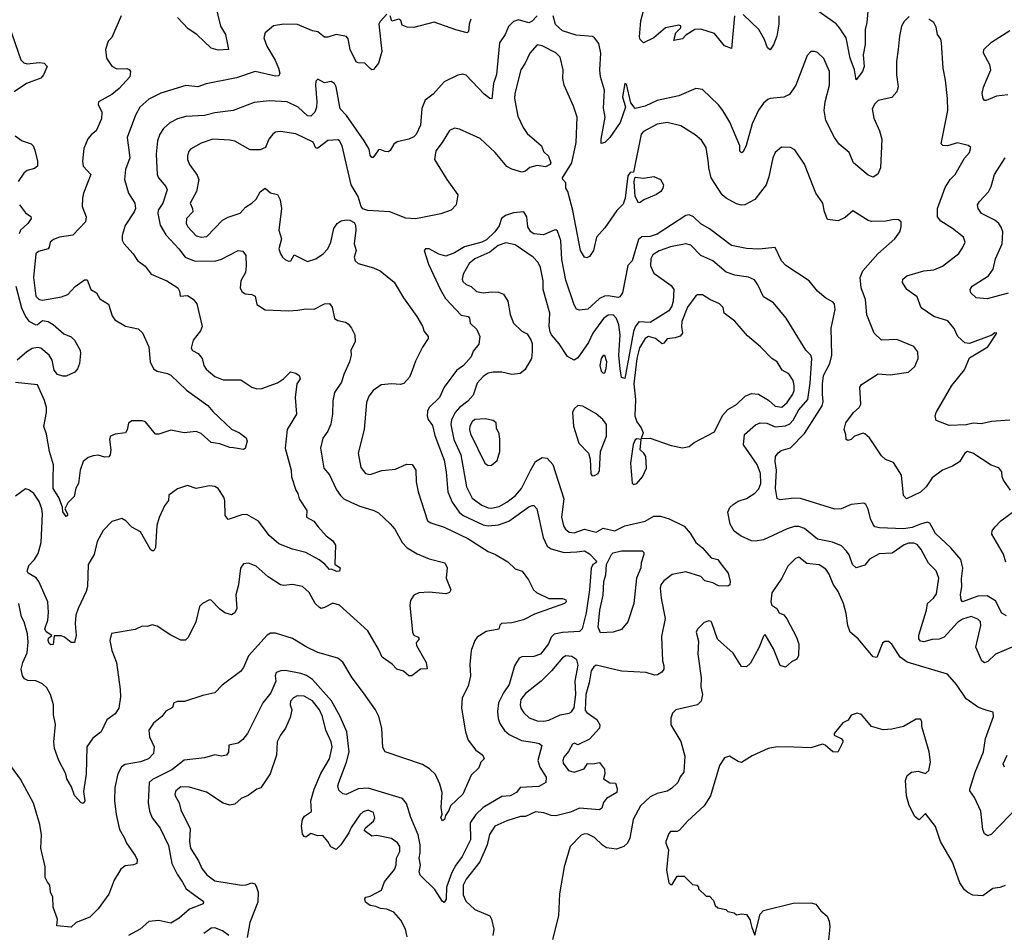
# Model space of a CAD drawing. Extents: x 1771496 to 1971148, y 471553 to 643630.
# Tile 426 of 656: x 1877710 to 1883542, y 580657 to 586062. Entities that reach past the tile are written whole.
import ezdxf

# ---------------------------------------------------------------- set-up
doc = ezdxf.new("R2010")
doc.units = 0

msp = doc.modelspace()

# ---------------------------------------------------------------- linework, layer by layer
at = {"layer": '0CON10XD'}
for points in [[(1878867.5, 586155), (1878900, 586025), (1878928.6, 585975), (1878947.5, 585885), (1878885, 585881.9), (1878843.3, 585893.3), (1878760, 585975), (1878707.6, 586007.6), (1878644.7, 586074.7)], [(1882737.5, 586155), (1882727.5, 586045), (1882717.7, 586005), (1882717.7, 585915), (1882706.2, 585855), (1882711.8, 585785), (1882702.7, 585755), (1882665, 585706.7), (1882655.3, 585765.3), (1882629.4, 585835), (1882605.3, 585955), (1882566.4, 586015), (1882545, 586037.3), (1882425, 586122.7)], [(1879885, 586095.7), (1879845, 586051.2), (1879837.5, 586035), (1879855.5, 585875), (1879836, 585804), (1879805, 585767.5), (1879795, 585765.8), (1879785, 585772.5), (1879755, 585804.4), (1879715, 585807.1), (1879703.6, 585813.6), (1879667.5, 585885), (1879655, 585950), (1879645, 585962.5), (1879585, 585973.8), (1879535, 585958.8), (1879515, 585958.8), (1879475, 585991.2), (1879445, 585996.2), (1879355, 586034.3), (1879275, 586035.6), (1879213.4, 586026.6), (1879164.2, 585985), (1879156.9, 585955), (1879174.6, 585905), (1879223, 585823), (1879243.8, 585775), (1879251.1, 585745), (1879245, 585730), (1879225, 585728.5), (1879105, 585756.5), (1878995, 585717.9), (1878815, 585683.3), (1878765, 585665.5), (1878695, 585672.5), (1878547.1, 585627.1), (1878475, 585592.2), (1878422.2, 585545), (1878397, 585497), (1878347.3, 585365), (1878362.3, 585245), (1878336.2, 585175), (1878330.8, 585115), (1878354.3, 585035), (1878392.5, 584975), (1878395.4, 584945), (1878388.8, 584925), (1878335, 584844.2), (1878316.5, 584785), (1878316.4, 584756.4), (1878326.4, 584736.4), (1878382.5, 584675), (1878407, 584637), (1878452.5, 584602.5), (1878489.5, 584555), (1878581.2, 584515), (1878646.7, 584475), (1878657.5, 584455), (1878660, 584425), (1878705, 584428.8), (1878736.7, 584406.7), (1878759.4, 584379.4), (1878791.2, 584245), (1878780.3, 584219.7), (1878737.5, 584165), (1878725.9, 584115.9), (1878733.2, 584103.2), (1878767.1, 584085), (1878791.2, 584055), (1878801.4, 584015), (1878815, 583992), (1878865, 583948.9), (1878915, 583930), (1879020, 583930), (1879085, 583885.7), (1879114.2, 583875.8), (1879145, 583876.9), (1879237.8, 583912.2), (1879272.9, 583935), (1879315, 583975.8), (1879345, 583969.4), (1879365.8, 583955), (1879370.6, 583935), (1879351.1, 583905), (1879341.5, 583825), (1879349.5, 583725), (1879294.5, 583635), (1879281.9, 583525), (1879317.5, 583395), (1879320.9, 583355), (1879345.7, 583275), (1879358.1, 583255), (1879365.6, 583225), (1879411.2, 583155), (1879408.8, 583115), (1879452.8, 583092.8), (1879477.5, 583057.5), (1879524.6, 583004.6), (1879564.2, 582975), (1879579.7, 582949.7), (1879577, 582837), (1879608.8, 582815), (1879603.8, 582796.2), (1879586.1, 582793.9), (1879557.5, 582807.5), (1879545, 582806.7), (1879517.9, 582837.9), (1879483.8, 582863.8), (1879405, 582906.9), (1879325.6, 582925.6), (1879245, 582957.5), (1879187.2, 583007.2), (1879125, 583092.5), (1879055, 583132.5), (1879025, 583130), (1878945, 583101.2), (1878927.1, 583125), (1878924.6, 583215), (1878919.1, 583235), (1878886.4, 583285), (1878865, 583297.9), (1878835, 583301.5), (1878755, 583285.5), (1878705, 583303.2), (1878645, 583284.2), (1878594.1, 583245.9), (1878591.1, 583215), (1878567.6, 583182.4), (1878535.7, 583114.3), (1878523.2, 583066.8), (1878514.2, 582935.8), (1878505, 582916.7), (1878495, 582916.2), (1878484.2, 582925), (1878425, 583028.8), (1878375, 583056.7), (1878338.8, 583095), (1878315, 583108), (1878255, 583090), (1878204, 583036), (1878168.9, 582971.1), (1878150.6, 582895), (1878115.4, 582834.6), (1878112.3, 582705), (1878104.5, 582675), (1878055.8, 582575), (1878043.4, 582535), (1878039.3, 582485), (1878044.3, 582415), (1878035, 582372.5), (1878015, 582373.8), (1877975.7, 582405.7), (1877955, 582413.3), (1877915, 582412.5), (1877908.3, 582361.7), (1877895, 582360), (1877885, 582367.3), (1877878.6, 582385), (1877881.2, 582398.8), (1877900, 582415), (1877866.6, 582436.6), (1877859.7, 582455), (1877877.3, 582505), (1877880.9, 582550.9), (1877876.9, 582615), (1877824.1, 582734.1), (1877806.9, 582756.9), (1877760, 582785), (1877754.3, 582795), (1877765, 582830), (1877798.1, 582865), (1877818.8, 582901.2), (1877836.8, 582965), (1877845.5, 583135), (1877841.5, 583165), (1877825, 583208), (1877794, 583255), (1877765, 583277.5), (1877745, 583284.3), (1877685, 583240.8)], [(1878312, 586085), (1878255, 585957.5), (1878234.3, 585935.7), (1878219.2, 585885), (1878224.5, 585834.5), (1878255, 585788), (1878285, 585771.4), (1878345, 585774.2), (1878358.1, 585768.1), (1878366.2, 585755), (1878362, 585725), (1878298.6, 585655), (1878255, 585618.6), (1878177.5, 585575), (1878175, 585560), (1878197.5, 585515), (1878195.7, 585475), (1878162.5, 585405), (1878135, 585383.1), (1878113.8, 585356.2), (1878090.6, 585299.4), (1878082.5, 585225), (1878085.8, 585195.8), (1878132, 585145), (1878088.9, 585035), (1878082.9, 585005), (1878079.5, 584955), (1878104.3, 584895), (1878099.2, 584865), (1878024, 584786), (1877945, 584774.5), (1877909.8, 584760.2), (1877890, 584745), (1877885.4, 584714.6), (1877878, 584705), (1877821.5, 584688.5), (1877805.6, 584675), (1877792.7, 584535), (1877806, 584425), (1877825, 584405.8), (1877845, 584400.6), (1877958.4, 584421.6), (1877995, 584435.5), (1878038.5, 584481.5), (1878095, 584520.8), (1878110.8, 584520.8), (1878131.4, 584465), (1878164.2, 584445), (1878185, 584409.2), (1878236.6, 584376.6), (1878258, 584308), (1878273.7, 584283.7), (1878337.2, 584247.2), (1878412.2, 584232.2), (1878437.6, 584207.6), (1878475.8, 584125), (1878482.2, 584035), (1878503.6, 583993.6), (1878525, 583981.2), (1878585, 583967.7), (1878605, 583957.5), (1878698, 583868), (1878825, 583777.1), (1878855, 583741.1), (1878965, 583637.8), (1879011.4, 583615), (1879051.9, 583585), (1879056.5, 583565), (1879045, 583522.5), (1879035, 583517.5), (1878976.2, 583526.2), (1878955, 583528), (1878895, 583550.4), (1878845, 583558.2), (1878785, 583610.4), (1878755, 583623.6), (1878685, 583615.3), (1878605, 583630.5), (1878535, 583607.1), (1878515, 583607.5), (1878455, 583681.4), (1878435, 583687.1), (1878375, 583686), (1878355, 583672.5), (1878347, 583633), (1878336.7, 583615), (1878275, 583608.1), (1878248.8, 583595), (1878242.9, 583575), (1878250, 583515), (1878245.8, 583484.2), (1878237.3, 583472.7), (1878215, 583471.4), (1878175, 583482.2), (1878145, 583479.5), (1878115, 583470), (1878086.7, 583445), (1878068.9, 583395), (1878059.2, 583315), (1878042.7, 583287.3), (1878032.5, 583237.5), (1877995, 583201.2), (1877976.7, 583165), (1877993.3, 583135), (1877992.5, 583125), (1877985, 583120), (1877965, 583147.5), (1877962.9, 583175), (1877942.9, 583232.9), (1877907.8, 583285), (1877908.1, 583341.9), (1877909.5, 583425), (1877886.3, 583505), (1877868, 583608), (1877852.5, 583652.5), (1877869.8, 583735), (1877869.8, 583765), (1877857.4, 583807.4), (1877815, 583898.8), (1877685, 583912.5)], [(1880774.3, 586085), (1880745, 586052.9), (1880725, 586044.4), (1880665, 586061.1), (1880635, 586051.9), (1880605, 586022.5), (1880586.2, 585973.8), (1880552.2, 585925), (1880535, 585737.5), (1880516.1, 585685), (1880506.6, 585593.4), (1880494, 585595), (1880461.1, 585621.1), (1880355, 585734.4), (1880335, 585739.4), (1880305, 585733.3), (1880224, 585695), (1880158.9, 585621.1), (1880112.5, 585585), (1880092.8, 585537.2), (1880083.1, 585436.9), (1880057.4, 585382.6), (1880045, 585368.8), (1880014.5, 585355.5), (1879945, 585339.4), (1879925.8, 585325), (1879905, 585287.5), (1879895, 585280), (1879875, 585281.2), (1879845, 585293.8), (1879835, 585291.2), (1879803.6, 585246.4), (1879795, 585246.2), (1879785, 585260), (1879780.6, 585295), (1879750, 585345)], [(1880382.9, 586065), (1880371.4, 586035), (1880368.3, 585991.7), (1880360, 585985), (1880292.6, 586002.6), (1880165, 586048.6), (1880045, 586017.1), (1880005, 586017.8), (1879975, 586030), (1879967.1, 586057.1), (1879956.4, 586066.4), (1879915, 586053.8), (1879904.2, 586085)], [(1882978.3, 586081.7), (1882948.5, 586051.5), (1882933.1, 586025), (1882920.5, 585965), (1882913.6, 585886.4), (1882902.7, 585815), (1882903.6, 585735), (1882912.2, 585665), (1882904.3, 585635), (1882875, 585600.8), (1882795, 585584.2), (1882774.2, 585565), (1882760, 585535), (1882768.7, 585478.7), (1882803.1, 585405), (1882816.7, 585355), (1882808.1, 585185), (1882793.4, 585146.6), (1882765, 585130), (1882735, 585141.9), (1882648.6, 585215), (1882622.2, 585275), (1882564.5, 585324.5), (1882535.6, 585365.6), (1882485.6, 585465), (1882474.6, 585525), (1882480.4, 585575), (1882505.4, 585674.6), (1882505.4, 585755.4), (1882472.4, 585832.4), (1882435, 585868), (1882417.5, 585875), (1882395, 585873.8), (1882375, 585850), (1882306.9, 585675), (1882269.8, 585620.2), (1882235, 585603.5), (1882155, 585595.6), (1882140.7, 585589.3), (1882115, 585568), (1882085, 585527.5), (1882049.1, 585445), (1882013.2, 585316.8), (1881995, 585280), (1881985, 585273.3), (1881974.5, 585284.5), (1881975.8, 585315), (1881915.9, 585455), (1881875, 585524.4), (1881848.4, 585558.4), (1881755, 585649.2), (1881715, 585655.8), (1881615, 585611.1), (1881485, 585583.9), (1881415, 585551.1), (1881355, 585535.7), (1881330.7, 585570.7), (1881305, 585680), (1881295, 585683.8), (1881281, 585605), (1881298.6, 585545), (1881265.9, 585454.1), (1881205, 585364.4), (1881175, 585336), (1881155, 585330), (1881153.1, 585355), (1881176.9, 585485), (1881168.6, 585538.6), (1881172.9, 585645), (1881150.4, 585725), (1881146.2, 585765), (1881151.9, 585865), (1881140.8, 585920.8), (1881115.5, 585955.5), (1881103.2, 585963.2), (1881005, 585971.8), (1880925, 585996.2), (1880883.7, 586033.7), (1880870, 586085)], [(1881944, 586085), (1881925, 585892.5), (1881885, 585906.9), (1881825, 585980.9), (1881745, 586006.8), (1881708.8, 586005), (1881655, 585970), (1881635, 585950), (1881585, 585940), (1881596.8, 585985), (1881625.5, 586015), (1881626.4, 586026.4), (1881615, 586030), (1881535, 586013.8), (1881465, 585956), (1881405, 585926.2), (1881384.2, 585944.2), (1881380.5, 585960.5), (1881388.1, 586055), (1881404.5, 586115)], [(1882205.4, 586085), (1882206.9, 586035), (1882194.4, 585965), (1882175, 585913.3), (1882155, 585883.8), (1882138.8, 585895), (1882121.1, 585945), (1882087.5, 586005), (1881995, 586093.8)], [(1883575, 583690.5), (1883465, 583683.3), (1883405, 583669.5), (1883357, 583673), (1883315, 583663.1), (1883215, 583657.8), (1883138.5, 583688.5), (1883132.1, 583715), (1883137.8, 583735), (1883230, 583895), (1883305, 583988.8), (1883335, 584060), (1883443.8, 584125), (1883497.5, 584205), (1883485, 584207.5), (1883467, 584193), (1883335, 584143.8), (1883308.8, 584148.8), (1883266.2, 584186.2), (1883245, 584234.2), (1883207.9, 584277.9), (1883125, 584304.7), (1883049.1, 584355), (1883025, 584420.8), (1882964, 584465), (1882939.2, 584505), (1882940.8, 584525), (1882963.9, 584546.1), (1883065.4, 584574.6), (1883125, 584580.4), (1883175, 584602.7), (1883271.9, 584678.1), (1883295, 584712), (1883310.5, 584745), (1883300.6, 584775), (1883235, 584825.6), (1883165, 584869.4), (1883146, 584894), (1883145.4, 584945), (1883191.9, 585068.1), (1883221.9, 585115), (1883251.1, 585145), (1883305, 585242), (1883336, 585275), (1883343.3, 585305), (1883326.9, 585316.9), (1883265, 585333.1), (1883205, 585315.7), (1883177.5, 585317.5), (1883167.7, 585327.7), (1883207.3, 585525), (1883205.4, 585595.4), (1883194.3, 585705), (1883179.2, 585775), (1883170, 585925), (1883165, 585946.7), (1883146.2, 585975), (1883138.3, 586018.3), (1883124.2, 586045), (1883093.8, 586065)], [(1877647.5, 586025), (1877716.7, 585825), (1877735, 585807.8), (1877755, 585800.8), (1877825, 585808.2), (1877855.6, 585805.6), (1877873.3, 585785), (1877851.4, 585735), (1877835, 585715.7), (1877750.6, 585685), (1877676.7, 585635)], [(1883562.4, 585617.6), (1883495, 585610), (1883435, 585584.4), (1883424.4, 585584.4), (1883415.6, 585595.6), (1883411.1, 585625), (1883417.5, 585662.5), (1883461.9, 585765), (1883455.6, 585795), (1883419.1, 585865), (1883419.5, 585885), (1883465, 585928.8), (1883575, 585999.2)], [(1882603.8, 583605), (1882593.3, 583635), (1882604, 583675), (1882649.2, 583735), (1882682.2, 583765), (1882691.8, 583785), (1882686.7, 583885), (1882695, 583902.5), (1882795, 583963.8), (1882865, 583958.8), (1882975, 583973.8), (1883012.1, 584007.9), (1883030.8, 584055), (1883030, 584095), (1883005, 584126), (1882905, 584168.9), (1882814.4, 584164.4), (1882771.4, 584205), (1882728.1, 584315), (1882720.5, 584405), (1882694.4, 584475), (1882687.8, 584535), (1882704.4, 584575), (1882792.5, 584675), (1882893.8, 584765), (1882923.8, 584805), (1882931.2, 584835), (1882930, 584865), (1882915, 584876.2), (1882889.3, 584879.3), (1882840.5, 584869.5), (1882755, 584867.5), (1882735, 584874), (1882645, 584930), (1882598.7, 584891.3), (1882558.3, 584871.7), (1882495, 584878), (1882476, 584925), (1882466.7, 584975), (1882425.6, 585035), (1882357.6, 585207.6), (1882301.4, 585291.4), (1882275, 585306), (1882222.7, 585307.3), (1882185, 585275.8), (1882170.5, 585245), (1882147.9, 585132.1), (1882131.4, 585085), (1882065, 584998), (1882005, 584966.7), (1881985, 584964.4), (1881955, 584971.9), (1881895, 585004.4), (1881870, 585025), (1881805.5, 585125.5), (1881790.9, 585185), (1881790, 585215), (1881775.6, 585305.6), (1881749.1, 585349.1), (1881711.3, 585381.3), (1881625, 585433.1), (1881545, 585453.3), (1881485, 585444.6), (1881405, 585400), (1881390, 585385), (1881345, 585160), (1881325, 585156.7), (1881312, 585138), (1881296.6, 585005), (1881285, 584970), (1881246.9, 584933.1), (1881175, 584828.9), (1881126.7, 584775), (1881108.6, 584695), (1881085, 584658.8), (1881068.8, 584651.2), (1881055, 584655.8), (1881030.9, 584695), (1880987, 584933), (1880956.4, 585045), (1880945.6, 585065), (1880945.6, 585095.6), (1880926.7, 585115), (1880926, 585125), (1880980.9, 585215), (1881005.4, 585335), (1881011.1, 585485), (1880990.2, 585550.2), (1880934.5, 585675), (1880926.9, 585715), (1880929.2, 585765), (1880911.2, 585841.2), (1880886.4, 585866.4), (1880805, 585908), (1880775, 585913.3), (1880731.2, 585865), (1880704.4, 585805), (1880677.3, 585765), (1880642.3, 585625), (1880640.4, 585595), (1880660.6, 585490.6), (1880693, 585423), (1880715, 585389.2), (1880800.8, 585315), (1880812.3, 585282.3), (1880841.2, 585255), (1880856.2, 585215), (1880852.5, 585205), (1880825, 585190), (1880775, 585199.2), (1880732.1, 585187.9), (1880705, 585166.2), (1880685, 585160), (1880625, 585176.7), (1880595, 585193.3), (1880526.9, 585275), (1880437.8, 585357.8), (1880315, 585413.1), (1880285, 585419.4), (1880255, 585405.7), (1880213.2, 585335), (1880174, 585285), (1880166.2, 585235), (1880239.1, 585115), (1880305.6, 585025.6), (1880294.3, 584965), (1880265.7, 584935), (1880205, 584911.8), (1880095, 584890.2), (1880055, 584883.2), (1879996.4, 584886.4), (1879902.5, 584925), (1879773, 584933), (1879742.5, 584942.5), (1879732.9, 584955), (1879714.6, 585015), (1879672.8, 585085), (1879620, 585315), (1879605, 585344), (1879595, 585350), (1879535, 585346), (1879475, 585301.8), (1879465, 585301.9), (1879447.7, 585337.7), (1879345, 585386.2), (1879255, 585399.5), (1879225, 585395.5), (1879209.2, 585385), (1879185.7, 585355), (1879166, 585305), (1879135, 585290.8), (1879075, 585292.2), (1878985, 585342.7), (1878955, 585349.6), (1878855, 585355.4), (1878785, 585331.1), (1878722.5, 585295), (1878710.6, 585279.4), (1878704.5, 585255), (1878704.5, 585235), (1878715.6, 585205), (1878762, 585142), (1878771.1, 585115), (1878757.4, 585045), (1878720, 584975), (1878734.5, 584945), (1878735.7, 584925), (1878698.2, 584885), (1878697.1, 584855), (1878706.5, 584835), (1878755, 584782.3), (1878785, 584774.7), (1878819.2, 584779.2), (1878911.2, 584875), (1878945, 584893.3), (1879015, 584917.1), (1879047.7, 584952.3), (1879085.2, 584974.8), (1879110.3, 584999.7), (1879135, 585041.9), (1879165, 585064), (1879195, 585037.5), (1879236.5, 585026.5), (1879252.5, 584995), (1879260.6, 584945), (1879245.5, 584815.5), (1879260.8, 584765), (1879245.8, 584705), (1879254.2, 584675), (1879266.5, 584656.5), (1879285, 584640), (1879305, 584632.9), (1879316.2, 584635), (1879335, 584669.2), (1879415, 584630.7), (1879465, 584646.8), (1879508.1, 584675), (1879535.5, 584705), (1879552.5, 584745), (1879570.6, 584825), (1879590.8, 584855), (1879615, 584871.4), (1879645, 584876.9), (1879665, 584874.2), (1879690.3, 584860.3), (1879699.2, 584845), (1879701.4, 584815), (1879691.2, 584735), (1879703.8, 584695), (1879691.2, 584655), (1879696.2, 584635), (1879715, 584619.2), (1879805, 584592.5), (1879844.5, 584574.5), (1879928.3, 584508.3), (1879984.2, 584415), (1880062, 584305), (1880095, 584247.5), (1880106, 584216), (1880130, 584185), (1880130, 584175), (1880095, 584123.3), (1880055, 584040), (1880035.5, 583984.5), (1880018.6, 583945), (1879985, 583908.1), (1879965, 583901.8), (1879915, 583905.5), (1879851.3, 583898.7), (1879803.5, 583866.5), (1879777.9, 583832.1), (1879764.6, 583795), (1879749.5, 583635), (1879715.7, 583495), (1879730.7, 583410.7), (1879758, 583375), (1879785, 583368.1), (1879855, 583392.7), (1879935, 583400.6), (1880000.9, 583429.1), (1880035, 583427.5), (1880055.5, 583395), (1880058.5, 583325), (1880069.5, 583265), (1880124.5, 583094.5), (1880145, 583081.9), (1880225, 583056.4), (1880365, 582989.7), (1880485, 582912.7), (1880528, 582895), (1880600.9, 582850.9), (1880645, 582810), (1880685.8, 582795.8), (1880724.1, 582744.1), (1880753.8, 582685), (1880770.3, 582670.3), (1880845, 582633.3), (1880925, 582634), (1880945, 582626.7), (1880947.5, 582615), (1880936.2, 582605), (1880759.8, 582540.2), (1880695, 582507.1), (1880625, 582489.4), (1880563.3, 582485), (1880553.6, 582476.4), (1880548, 582452), (1880472.2, 582437.8), (1880420, 582405), (1880406, 582385), (1880384.2, 582325), (1880376.1, 582243.9), (1880380.8, 582175), (1880365.7, 582115), (1880330.6, 582045), (1880327.8, 581985), (1880350, 581845), (1880366.9, 581795), (1880410.8, 581735), (1880454, 581705), (1880462, 581685), (1880442, 581665), (1880429.1, 581630.9), (1880385, 581586.7), (1880334.4, 581475), (1880262.5, 581405), (1880252.4, 581377.6), (1880231.2, 581348.8), (1880225.7, 581325), (1880215, 581316.2), (1880204.5, 581335), (1880213, 581357), (1880207.3, 581395), (1880211.5, 581485), (1880198.5, 581535), (1880172.4, 581592.4), (1880137.5, 581625), (1880095, 581650), (1879873.8, 581725), (1879860.6, 581750.6), (1879854.4, 581865), (1879836.5, 581935), (1879816.9, 581975), (1879746, 582076), (1879678.9, 582165), (1879625, 582256.7), (1879595, 582281.2), (1879475, 582314.6), (1879407.3, 582347.3), (1879326.4, 582396.4), (1879225, 582428.5), (1879195, 582429.2), (1879175, 582416.2), (1879065.5, 582295), (1879035.5, 582224.5), (1879017.6, 582202.4), (1878909.7, 582120.3), (1878866.2, 582075), (1878795, 582060), (1878685.6, 582024.4), (1878645, 582024.2), (1878623.8, 582015), (1878615, 581987.5), (1878575, 581966.7), (1878552, 581935), (1878501.9, 581895), (1878475.6, 581855), (1878478.5, 581815), (1878506.1, 581756.1), (1878503.1, 581715), (1878472.9, 581685), (1878425, 581667.1), (1878335, 581650.5), (1878312.8, 581637.2), (1878291.1, 581595), (1878273.1, 581515), (1878271.8, 581435), (1878280.9, 581355), (1878301.1, 581265), (1878331.1, 581215), (1878341.9, 581185), (1878395, 581111.2), (1878405.8, 581085), (1878403.3, 581065), (1878384.2, 581055.8), (1878335, 581050), (1878309.1, 581030.9), (1878270, 580965), (1878238.3, 580881.7), (1878174.6, 580795.4), (1878125, 580745.8), (1878045, 580713.8), (1878015, 580688.1), (1877930, 580695), (1877933.3, 580735), (1877908.1, 580805), (1877905.8, 580865), (1877893.3, 580895), (1877888.8, 580935), (1877875, 580953.8), (1877861.3, 580981.3), (1877860.6, 581045), (1877836.4, 581155), (1877838.5, 581235), (1877828.9, 581295), (1877792.1, 581422.1), (1877715, 581564.2), (1877625, 581687.5)], [(1879750, 585345), (1879646.1, 585495), (1879609.1, 585535), (1879584.1, 585664.1), (1879575, 585684.3), (1879555, 585696.4), (1879515, 585689.1), (1879475, 585710), (1879465, 585697.5), (1879462.2, 585675), (1879470.9, 585575), (1879467.3, 585545), (1879457.5, 585515), (1879435, 585491.1), (1879415, 585492.2), (1879359.4, 585545), (1879295, 585575.4), (1879187.8, 585582.2), (1879098.7, 585571.3), (1878975, 585524.4), (1878865, 585510.5), (1878805, 585494.6), (1878695, 585490), (1878645, 585474.5), (1878599.3, 585450.7), (1878562.9, 585417.1), (1878541.1, 585385), (1878525.5, 585345), (1878518.1, 585265), (1878523.8, 585145), (1878532.9, 585125), (1878576.7, 585075), (1878583.1, 585055), (1878557.1, 584975), (1878530, 584935), (1878527.7, 584915), (1878542.1, 584845), (1878575, 584788.9), (1878652.9, 584705), (1878690.6, 584655), (1878743.4, 584633.4), (1878865, 584631.8), (1878906, 584644), (1879005, 584694.4), (1879031.4, 584691.4), (1879048.6, 584665), (1879051.1, 584605), (1879047.5, 584565), (1879020, 584515), (1879016.4, 584475), (1879025, 584451.9), (1879045, 584439.1), (1879084.6, 584434.6), (1879105.6, 584425.6), (1879113.8, 584375), (1879165, 584343.8), (1879305, 584337.1), (1879357.5, 584342.5), (1879405, 584350), (1879455, 584346.9), (1879515, 584380), (1879545, 584381.2), (1879560, 584360), (1879575, 584293.3), (1879595, 584280), (1879640.3, 584270.3), (1879655, 584261.4), (1879676.2, 584236.2), (1879694.2, 584195), (1879696.6, 584153.4), (1879670.8, 584105), (1879672.5, 584075), (1879664.3, 584035), (1879629.2, 583960.8), (1879615.4, 583914.6), (1879574.2, 583855), (1879564.5, 583805.5), (1879563.3, 583725), (1879552.6, 583667.4), (1879535.8, 583625), (1879505.5, 583584.5), (1879491.4, 583525), (1879511.1, 583405), (1879545, 583365.8), (1879586.7, 583276.7), (1879610, 583245), (1879630.8, 583225), (1879675, 583202.5), (1879725, 583180), (1879807.5, 583155), (1879835, 583142), (1879905, 583075.8), (1879931.4, 583045), (1879975.8, 582965), (1880005, 582934.3), (1880065, 582898.9), (1880135, 582868.5), (1880228, 582845), (1880242.5, 582815), (1880236.9, 582755), (1880263.8, 582685), (1880255, 582670), (1880235, 582661.2), (1880135, 582672), (1880075, 582667.5), (1880045, 582653.8), (1880025, 582622.5), (1880020, 582595), (1880036.7, 582435), (1880045, 582417.5), (1880070, 582405), (1880075.8, 582395.8), (1880059.1, 582370.9), (1880059.4, 582355), (1880117.1, 582255), (1880123.6, 582216.4), (1880085, 582216), (1880033.6, 582176.4), (1880015, 582176.2), (1879983.9, 582203.9), (1879944.5, 582214.5), (1879915.8, 582245), (1879856.6, 582286.6), (1879835, 582333.3), (1879771.9, 582441.9), (1879605, 582594.3), (1879565, 582605.6), (1879515, 582580), (1879495, 582575.7), (1879485, 582580), (1879460, 582605), (1879425, 582669.2), (1879385, 582704.3), (1879326.6, 582716.6), (1879275, 582710.6), (1879255, 582714.5), (1879181.4, 582761.4), (1879111.4, 582825), (1879065, 582842.5), (1879035, 582839.4), (1879017.2, 582812.8), (1879006.4, 582715), (1878990.5, 582655), (1878995.6, 582575), (1878985, 582550), (1878965, 582538), (1878925, 582550), (1878895, 582570.6), (1878845, 582623.8), (1878835, 582626.2), (1878792.5, 582605), (1878774.4, 582585.6), (1878754, 582495), (1878707.3, 582402.7), (1878692.3, 582387.7), (1878665, 582388), (1878605, 582417.5), (1878525, 582470), (1878495, 582478.8), (1878465, 582468), (1878435, 582470), (1878395, 582450), (1878253.6, 582426.4), (1878244, 582385), (1878255.7, 582325), (1878283.9, 582253.9), (1878305.4, 582095), (1878308, 582052), (1878298.1, 581985), (1878275, 581950.8), (1878225.7, 581914.3), (1878192, 581845), (1878142.9, 581807.1), (1878108.1, 581755), (1878104.3, 581594.3), (1878088.3, 581491.7), (1878095.9, 581435.9), (1878092.5, 581425), (1878085, 581419.4), (1878073.5, 581423.5), (1878035, 581466.2), (1878018, 581518), (1877990, 581565), (1877982.5, 581595), (1877942.2, 581675), (1877917.1, 581745), (1877913.1, 581785), (1877922.1, 581887.9), (1877911.1, 581945), (1877909.5, 582005), (1877892.9, 582065), (1877870, 582105), (1877845, 582128.1), (1877805, 582145.6), (1877758.3, 582148.3), (1877738.3, 582158.3), (1877725.9, 582175.9), (1877719.2, 582215), (1877728.5, 582255), (1877755, 582311.2), (1877760.7, 582375), (1877755.5, 582425), (1877737.2, 582495), (1877721.5, 582525), (1877704.4, 582605)], [(1877683.1, 585375), (1877724.3, 585345), (1877778.1, 585328.1), (1877790, 585315), (1877799.2, 585289.2), (1877815.6, 585225), (1877816, 585195), (1877798.3, 585181.7), (1877755, 585170), (1877735, 585153.3), (1877701.8, 585105)], [(1883565, 584442.7), (1883440.3, 584409.7), (1883375, 584415.6), (1883343.3, 584445), (1883338.8, 584465), (1883351.2, 584485), (1883447.5, 584545), (1883476.2, 584583.8), (1883489.4, 584645), (1883529.2, 584735), (1883532.2, 584805), (1883523.8, 584833.8), (1883510, 584855), (1883484.7, 584874.7), (1883407.5, 584915), (1883387.1, 584945), (1883382.9, 584965), (1883394.3, 584985), (1883447.6, 585042.4), (1883464, 585075), (1883484.4, 585145), (1883547.5, 585245)], [(1881375, 584976.7), (1881356.3, 585015), (1881350, 585105), (1881355, 585130), (1881405, 585123.6), (1881465, 585133.3), (1881506.2, 585115), (1881522.5, 585085), (1881520, 585065), (1881507.1, 585045), (1881482.4, 585027.6), (1881405.8, 584995), (1881385, 584978.9), (1881375, 584976.7)], [(1877708.9, 584965), (1877745, 584918), (1877776.2, 584896.2), (1877778.1, 584885), (1877757.5, 584855), (1877715.9, 584815), (1877707.9, 584795)], [(1881485, 584791.8), (1881445, 584777.5), (1881395, 584775.4), (1881375, 584761.1), (1881337.1, 584635), (1881312.9, 584607.1), (1881279.8, 584445), (1881265, 584420.4), (1881254, 584416), (1881195, 584427.6), (1881174.3, 584425.7), (1881145, 584411.3), (1881075, 584347.8), (1881025, 584341.4), (1881007.9, 584347.9), (1880993.8, 584373.8), (1880945, 584518.8), (1880921.4, 584641.4), (1880914.6, 584755), (1880895, 584809.2), (1880885, 584816.9), (1880875, 584815.7), (1880812.8, 584787.2), (1880755, 584794.5), (1880737.5, 584805), (1880720, 584835), (1880714.4, 584895), (1880695.3, 584925.3), (1880635, 584919.2), (1880588.3, 584901.7), (1880564.7, 584885.3), (1880549.2, 584840.9), (1880523.8, 584805), (1880475, 584758.8), (1880448.1, 584745), (1880345, 584718), (1880285, 584681.1), (1880235, 584661.8), (1880193.3, 584673.3), (1880135, 584705.6), (1880114.4, 584705.6), (1880106, 584695), (1880132.1, 584615), (1880202.2, 584462.2), (1880231.9, 584411.9), (1880325, 584312.2), (1880365.6, 584305), (1880374.4, 584295), (1880378, 584265), (1880416.9, 584226.9), (1880435.6, 584185), (1880430.2, 584139.8), (1880395, 584100), (1880383.3, 584065), (1880338.6, 584015), (1880296.5, 583985), (1880225, 583885.8), (1880196, 583824), (1880135.6, 583765), (1880126.2, 583743.8), (1880123.6, 583715), (1880129.4, 583695), (1880155, 583659.2), (1880169, 583599), (1880223.7, 583453.7), (1880235.8, 583385), (1880245.5, 583265), (1880272.5, 583205), (1880312.9, 583145), (1880336.2, 583126.2), (1880455, 583070.9), (1880485, 583064.7), (1880545, 583070), (1880608.1, 583091.9), (1880725, 583176.7), (1880745, 583185.7), (1880755, 583184), (1880772.5, 583165), (1880810.3, 582995), (1880835, 582944.5), (1880858.3, 582928.3), (1880935, 582907.4), (1881009.8, 582909.8), (1881055, 582916.1), (1881085, 582898.1), (1881125.8, 582855), (1881122, 582845), (1881104.8, 582835.2), (1881095.5, 582814.5), (1881084.9, 582685), (1881065, 582548.6), (1881040.8, 582455), (1881025, 582438.2), (1880925, 582432.9), (1880875, 582421.8), (1880858.5, 582405), (1880842.7, 582365), (1880795, 582304.4), (1880755, 582290), (1880685, 582289.2), (1880669.1, 582280.9), (1880641.4, 582235), (1880609.2, 582125), (1880575, 582074.4), (1880546.7, 582015), (1880539.6, 581965), (1880544.1, 581924.1), (1880554.1, 581894.1), (1880581.9, 581851.9), (1880609.2, 581829.2), (1880682.4, 581792.4), (1880760.9, 581780.9), (1880786.7, 581775), (1880802.5, 581762.5), (1880779.1, 581675), (1880790.9, 581635), (1880828.5, 581575), (1880826.7, 581545), (1880785, 581521.2), (1880674.6, 581515.4), (1880651.9, 581485), (1880615, 581464.1), (1880565, 581462.1), (1880455, 581395.8), (1880410.9, 581355), (1880377.7, 581305), (1880379.5, 581205), (1880331.1, 581105), (1880293.6, 581055), (1880269.9, 581010.1), (1880238.5, 580925), (1880236.2, 580853.8), (1880225, 580833.3), (1880215, 580839.2), (1880169.4, 580909.4), (1880081.2, 580995), (1880075.9, 581015), (1880084.6, 581055), (1880075.4, 581095), (1880082.7, 581127.3), (1880082.7, 581175), (1880070, 581235), (1880026.2, 581336.2), (1880000.2, 581420.2), (1879978.3, 581448.3), (1879775, 581510.3), (1879715, 581507.5), (1879643.9, 581473.9), (1879625, 581476.7), (1879599.5, 581499.5), (1879594.4, 581524.4), (1879600, 581545), (1879645.7, 581664.3), (1879662.2, 581725), (1879647.1, 581845), (1879607.3, 581935), (1879557, 582027), (1879444.5, 582155), (1879408.1, 582178.1), (1879375, 582189.7), (1879285, 582206.6), (1879256.2, 582206.2), (1879228.9, 582195), (1879223.6, 582175), (1879226.7, 582145), (1879198.5, 582075), (1879150.5, 582015), (1879058.6, 581835), (1879031.2, 581798.8), (1879005, 581778), (1878948.8, 581765), (1878946.7, 581723.3), (1878935, 581706.2), (1878905, 581700.8), (1878865, 581708), (1878805, 581690), (1878685, 581676.9), (1878611.4, 581618.6), (1878497.6, 581562.4), (1878476.9, 581543.1), (1878470.5, 581425), (1878479.5, 581375), (1878495.4, 581335.4), (1878542.8, 581272.8), (1878591.7, 581171.7), (1878611.8, 581065), (1878642, 581002), (1878675, 580953.8), (1878695.5, 580915), (1878790, 580845), (1878798.8, 580835), (1878796.2, 580825), (1878715, 580793.1), (1878655, 580740.8), (1878605, 580710), (1878535, 580725.7), (1878475, 580720), (1878423.8, 580675), (1878355, 580637.1)], [(1883555, 582531.9), (1883526.2, 582546.2), (1883490.1, 582620.1), (1883440, 582650), (1883385, 582647.3), (1883293.3, 582615), (1883285.9, 582625.9), (1883282.2, 582655), (1883290.8, 582705), (1883288.7, 582751.3), (1883296.2, 582813.8), (1883283.3, 582865), (1883225.6, 582935), (1883135, 583019.2), (1883100, 583080), (1883085, 583085.8), (1883045, 583074.6), (1882995, 583054.8), (1882945, 583045.8), (1882802.2, 583052.2), (1882775, 583059.2), (1882765, 583072), (1882748.8, 583105), (1882735, 583163.3), (1882720.7, 583190.7), (1882709.3, 583199.3), (1882635, 583190.9), (1882575, 583164.4), (1882537, 583163), (1882335, 583225.7), (1882295, 583227.5), (1882215, 583218), (1882197, 583227), (1882186, 583285), (1882192.7, 583395), (1882183.8, 583445), (1882186.7, 583475), (1882202.4, 583497.6), (1882220, 583510), (1882275, 583526.9), (1882358.3, 583611.7), (1882463.2, 583775), (1882468.2, 583801.8), (1882465.2, 583845), (1882464.3, 583905), (1882471.2, 583955), (1882508.3, 584025), (1882520, 584075), (1882516.5, 584235), (1882540.8, 584345), (1882536.5, 584376.5), (1882528.3, 584388.3), (1882485, 584413.8), (1882435, 584453.8), (1882386.2, 584515), (1882247.4, 584607.4), (1882222.5, 584635), (1882183.9, 584713.9), (1882087.6, 584702.4), (1882015, 584706.5), (1881925, 584724.4), (1881795, 584824.4), (1881744, 584854), (1881700, 584895), (1881675, 584906.7), (1881655, 584902.2), (1881485, 584791.8)], [(1883605, 582353), (1883488.6, 582305), (1883445, 582260), (1883425, 582252.9), (1883408.6, 582265), (1883372.2, 582345), (1883403.3, 582475), (1883400.4, 582495), (1883385, 582511.2), (1883345, 582527.3), (1883295, 582512.5), (1883265, 582492.7), (1883185.8, 582404.2), (1883155, 582392.1), (1883115, 582391.5), (1883065, 582377.9), (1883045, 582382.2), (1883034.7, 582394.7), (1883035, 582416.7), (1883081.2, 582565), (1883086.2, 582605), (1883123.2, 582636.8), (1883139.3, 582660.7), (1883154.1, 582755), (1883138.7, 582798.7), (1883092.6, 582842.6), (1883050, 582925), (1883025, 582953.8), (1883005, 582961.3), (1882975, 582961.4), (1882948.5, 582951.5), (1882877.4, 582902.6), (1882801.2, 582898.8), (1882743.6, 582866.4), (1882715, 582831.1), (1882665, 582815.8), (1882643.5, 582835), (1882622.6, 582892.6), (1882607.8, 582915), (1882576.7, 582945), (1882525, 582968.2), (1882435.8, 582985.8), (1882358.3, 583048.3), (1882325, 583060.2), (1882299.9, 583060.1), (1882255, 583047.6), (1882115, 582980.5), (1882066.6, 582973.4), (1882045, 582976.4), (1881982.4, 583002.4), (1881942.6, 583032.6), (1881917.8, 583075), (1881904.4, 583145), (1881916.4, 583173.6), (1881935, 583191.4), (1881965, 583210), (1882015, 583226.7), (1882065, 583257.9), (1882086.9, 583283.1), (1882099.7, 583315), (1882097.4, 583375), (1882078.3, 583428.3), (1881996.4, 583545), (1882003.5, 583605), (1882068.1, 583661.9), (1882095, 583674.6), (1882135, 583672.4), (1882185, 583650.5), (1882245, 583657.2), (1882270.5, 583669.5), (1882290.3, 583689.7), (1882325, 583752.5), (1882377.8, 583812.2), (1882391.1, 583908.9), (1882401.4, 584055), (1882396.2, 584075), (1882365.8, 584105.8), (1882250, 584295), (1882174.4, 584385), (1882115, 584420.5), (1882082.2, 584492.2), (1882061.2, 584521.2), (1882026.9, 584536.9), (1881945, 584548.4), (1881895, 584566.7), (1881815, 584633.9), (1881745, 584666.2), (1881685, 584726.9), (1881655, 584734.1), (1881563.7, 584716.3), (1881496.8, 584693.2), (1881460.6, 584669.4), (1881447.3, 584645), (1881445.3, 584605), (1881465, 584560.9), (1881568.8, 584488.8), (1881584.7, 584465), (1881581.1, 584395), (1881572.1, 584365), (1881555, 584337.3), (1881445, 584268.7), (1881377.9, 584272.1), (1881355, 584243.8), (1881344.6, 584215.4), (1881295, 583937.5), (1881275, 583942.5), (1881266.9, 583995), (1881259.6, 584075), (1881266.6, 584195), (1881259, 584255), (1881245, 584292.5), (1881225, 584314.1), (1881195, 584313.1), (1881168.2, 584291.8), (1881105.3, 584205), (1881079.7, 584150.3), (1881015, 584059.2), (1880995, 584045.7), (1880955, 584066.9), (1880905, 584143.1), (1880860, 584195), (1880852.6, 584212.6), (1880846.9, 584245), (1880849.1, 584325), (1880811.1, 584465), (1880810, 584515), (1880794.6, 584595), (1880781.8, 584625), (1880751.8, 584655), (1880645, 584729.3), (1880588.9, 584741.1), (1880543.8, 584725), (1880495, 584685.6), (1880405.9, 584645), (1880372.2, 584617.8), (1880337.1, 584555), (1880330.3, 584525), (1880335, 584510.8), (1880354.7, 584494.7), (1880385, 584482.7), (1880415, 584451.8), (1880455, 584444.5), (1880505, 584451.4), (1880545, 584448.6), (1880575, 584435.7), (1880601.2, 584395), (1880615, 584316.7), (1880635.6, 584265), (1880685, 584218.1), (1880715, 584201.4), (1880736.7, 584166.7), (1880745.4, 584145), (1880745.4, 584095), (1880742, 584055), (1880701.3, 583988.7), (1880675, 583967.5), (1880625, 583960.9), (1880565, 583973.8), (1880515, 583975.4), (1880485, 583968.9), (1880455, 583949.6), (1880420.2, 583909.8), (1880395, 583837.5), (1880365, 583802.3), (1880314.6, 583765), (1880290, 583735), (1880268.2, 583691.8), (1880262.7, 583665), (1880282, 583575), (1880323, 583485), (1880356.6, 583295), (1880389.2, 583229.2), (1880446.8, 583186.8), (1880485, 583171), (1880505, 583169), (1880550.2, 583179.8), (1880595, 583205.3), (1880646.1, 583245), (1880682.2, 583285), (1880735, 583392.5), (1880765, 583445.6), (1880805, 583468.5), (1880835, 583465.7), (1880867.4, 583427.4), (1880932.9, 583225), (1880920, 583115), (1880930.8, 583065), (1880942.3, 583045), (1880965, 583026.8), (1880995, 583022.2), (1881055, 583044.7), (1881125, 583026.1), (1881165, 583050), (1881235, 583035.4), (1881295, 583063.7), (1881415, 583092.1), (1881465, 583121.1), (1881505, 583121.8), (1881556.4, 583106.4), (1881645, 583061.5), (1881680.2, 583020.2), (1881714.2, 582965), (1881755, 582934.2), (1881805, 582875.8), (1881844.2, 582864.2), (1881856.9, 582846.9), (1881905.6, 582785), (1881918.6, 582735), (1881915.7, 582715), (1881905, 582707.1), (1881849.2, 582709.2), (1881815, 582726.4), (1881768.8, 582738.8), (1881744.6, 582764.6), (1881655, 582792.3), (1881574.6, 582775.4), (1881525, 582738.1), (1881507.3, 582715), (1881503.4, 582695), (1881510, 582635), (1881532.2, 582515), (1881511.4, 582408.6), (1881516.4, 582265), (1881525.5, 582235), (1881524.4, 582215), (1881513, 582197), (1881488.5, 582181.5), (1881470.5, 582180.5), (1881420, 582195), (1881275, 582203.3), (1881125, 582240), (1881109.9, 582230.1), (1881094.8, 582205.2), (1881083.3, 582135), (1881063.8, 582066.2), (1881060.1, 581970.1), (1881068.3, 581958.3), (1881127.8, 581917.8), (1881147.1, 581885), (1881144.4, 581865.6), (1881085, 581800), (1881015, 581766.7), (1880996.4, 581776.4), (1880985, 581772), (1880961.5, 581728.5), (1880933.3, 581695), (1880926.7, 581675), (1880928.7, 581658.7), (1880961.1, 581615), (1880994.6, 581605.4), (1881054, 581625), (1881072.7, 581657.3), (1881105, 581654.5), (1881145, 581662.5), (1881173.1, 581623.1), (1881176.4, 581595), (1881168.8, 581565), (1881205, 581542), (1881239.5, 581539.5), (1881249.5, 581509.5), (1881246, 581485), (1881185, 581448.6), (1881168.1, 581425), (1881157.6, 581392.4), (1881145, 581382), (1881025, 581392.3), (1880971.9, 581368.1), (1880885, 581346), (1880857.9, 581347.9), (1880815, 581364.7), (1880765, 581369.7), (1880705, 581342.5), (1880677, 581343)], [(1877687.6, 584485), (1877720.9, 584355), (1877743.8, 584305), (1877765, 584275.9), (1877805, 584255.9), (1877815, 584256.8), (1877845, 584280.3), (1877879.2, 584275), (1877907.8, 584257.8), (1877970.9, 584200.9), (1878015, 584184.2), (1878035.6, 584165), (1878068, 584105), (1878070.8, 584085), (1878063.9, 584026.1), (1878052.7, 583995), (1878035.9, 583975), (1877985, 583950.6), (1877965, 583950), (1877935, 583961.2), (1877915, 583985.6), (1877903.3, 584045), (1877884.1, 584075), (1877835, 584117.4), (1877815, 584120.5), (1877785, 584114.3), (1877752.2, 584095), (1877695, 584045.3)], [(1881635, 583526.2), (1881675, 583534), (1881705, 583558.8), (1881825, 583622), (1881871.9, 583718.1), (1881905, 583754.3), (1881955, 583782.9), (1882006.7, 583833.3), (1882045, 583849.1), (1882085, 583844.5), (1882145, 583809.1), (1882185, 583773.6), (1882225, 583767.3), (1882255.4, 583795), (1882289.1, 583845), (1882296.9, 583866.9), (1882297.1, 583895), (1882292, 583925), (1882265, 583963.8), (1882226.4, 583986.4), (1882196, 584035), (1882165.6, 584055.6), (1882098.6, 584125), (1882020.3, 584190.3), (1881945, 584276.7), (1881882.5, 584325), (1881877.5, 584357.5), (1881855, 584380), (1881797.5, 584405), (1881755, 584433.3), (1881725, 584432.5), (1881715, 584427.5), (1881665, 584359.4), (1881632.5, 584275), (1881630, 584245), (1881636.2, 584205), (1881622.7, 584187.3), (1881592.7, 584177.3), (1881545, 584172.5), (1881525, 584145.6), (1881515, 584142.7), (1881475, 584173.8), (1881434, 584185), (1881415, 584174.6), (1881381.6, 584118.4), (1881365.1, 584055.1), (1881346.7, 583905), (1881357.1, 583812.9), (1881353.3, 583715), (1881365, 583680), (1881390, 583645), (1881402.5, 583615), (1881391.7, 583581.7), (1881445, 583583.3), (1881569.5, 583539.5), (1881635, 583526.2)], [(1881165, 583968.8), (1881175, 583971.2), (1881184.6, 583995.4), (1881186.8, 584035), (1881175, 584072.5), (1881165, 584072.9), (1881153.1, 584055), (1881145.5, 584015), (1881155, 583981.2), (1881165, 583968.8)], [(1881101.1, 583361.1), (1881115, 583362.7), (1881135.7, 583374.3), (1881145, 583392), (1881150.6, 583505), (1881185.2, 583595), (1881185, 583663.8), (1881163.8, 583695), (1881125, 583728.1), (1881045, 583773.8), (1881015, 583776.2), (1880995, 583756.7), (1880984.5, 583735.5), (1880989.6, 583655), (1881021.9, 583555), (1881078.8, 583495), (1881088.8, 583458.8), (1881093.2, 583373.2), (1881101.1, 583361.1)], [(1880485, 583422.5), (1880505, 583423.8), (1880538.3, 583451.7), (1880553.9, 583503.9), (1880554.2, 583575), (1880549.2, 583609.2), (1880533.9, 583643.9), (1880532.5, 583675), (1880515, 583688.8), (1880467.3, 583697.3), (1880405.7, 583694.3), (1880389.3, 583680.7), (1880376.5, 583655), (1880373.9, 583635), (1880380.1, 583610.1), (1880465, 583436), (1880485, 583422.5)], [(1883579.2, 583275), (1883536.9, 583335), (1883528.8, 583355), (1883527.5, 583385), (1883508.8, 583408.8), (1883463, 583423), (1883355, 583495.6), (1883324.6, 583505.4), (1883308.6, 583495), (1883275.6, 583444.4), (1883235, 583418), (1883176.2, 583393.8), (1883115, 583348.6), (1883079.4, 583295), (1883045.9, 583264.1), (1882962.5, 583225), (1882944.4, 583245), (1882933.4, 583365), (1882885, 583440.4), (1882838.1, 583458.1), (1882815, 583478.8), (1882743.8, 583585), (1882715, 583610), (1882705, 583613.8), (1882655, 583595.7), (1882635, 583576), (1882615, 583570), (1882606, 583576), (1882603.8, 583605)], [(1881345, 583308.9), (1881365, 583314.7), (1881398.6, 583355), (1881422, 583405), (1881418.8, 583475), (1881407.5, 583495), (1881384.2, 583515), (1881390, 583575), (1881365, 583580), (1881355, 583573.3), (1881343.1, 583546.9), (1881326.9, 583435), (1881337.7, 583317.7), (1881345, 583308.9)], [(1883550, 582850), (1883536.8, 582896.8), (1883468, 583015), (1883468.8, 583035), (1883485, 583056), (1883521.2, 583095), (1883604.4, 583155.6)], [(1881149.7, 582429.7), (1881137, 582465), (1881145.2, 582565.2), (1881165.8, 582654.2), (1881169.6, 582735), (1881181.5, 582775), (1881185.8, 582835), (1881215, 582895.4), (1881226, 582905), (1881275, 582916.7), (1881396.9, 582916.9), (1881405.8, 582905.8), (1881405.8, 582895), (1881390, 582845), (1881388.5, 582815), (1881363.8, 582755), (1881347.5, 582605), (1881311.4, 582495), (1881275, 582450), (1881225, 582434), (1881149.7, 582429.7)], [(1883626.6, 581403.4), (1883465, 581237.3), (1883445, 581227.3), (1883425, 581240.8), (1883415.3, 581265), (1883401.9, 581375), (1883364.3, 581455), (1883337.1, 581495), (1883337.1, 581505), (1883368.5, 581605), (1883418.8, 581725), (1883429.6, 581805), (1883476.7, 581935), (1883475, 581960), (1883435, 581972.5), (1883387.9, 581987.9), (1883315, 582040), (1883259.5, 582125), (1883206.2, 582185), (1882966.7, 582256.7), (1882925, 582285.8), (1882875, 582363.8), (1882855, 582380), (1882835, 582379.2), (1882820, 582370), (1882786.2, 582285), (1882765, 582288.8), (1882675.6, 582395), (1882629.2, 582435), (1882614.2, 582475), (1882605.9, 582545.9), (1882589.1, 582605), (1882557.8, 582675), (1882528.2, 582718.2), (1882505, 582778.8), (1882485, 582808), (1882445, 582832.9), (1882371.6, 582841.6), (1882325, 582878), (1882305, 582871.2), (1882260, 582825), (1882224.4, 582755), (1882165, 582667.5), (1882158, 582615), (1882164.4, 582594.4), (1882193.8, 582575), (1882208.3, 582548.3), (1882235, 582537.5), (1882253.6, 582513.6), (1882311.2, 582405), (1882324.3, 582364.3), (1882323.6, 582296.4), (1882312.5, 582275), (1882281.7, 582258.3), (1882245, 582227.5), (1882215, 582236.7), (1882174.2, 582335), (1882125, 582420), (1882115, 582410), (1882090.6, 582345), (1882038.9, 582251.1), (1882015, 582230), (1881985, 582231.2), (1881935, 582310.8), (1881843.9, 582393.9), (1881810.3, 582490.3), (1881805, 582498), (1881791.2, 582501.2), (1881765, 582492), (1881725, 582452.5), (1881716.7, 582435), (1881731.2, 582381.2), (1881726.2, 582305), (1881745.6, 582164.4), (1881745, 582110), (1881754.4, 582065), (1881745.6, 582025), (1881725, 582004.4), (1881595.5, 581974.5), (1881576, 581955), (1881565.8, 581925), (1881567.1, 581885), (1881626.2, 581786.2), (1881649.2, 581699.2), (1881644.3, 581605), (1881621.7, 581578.3), (1881607.5, 581545), (1881570.5, 581509.5), (1881545, 581493.5), (1881485, 581478.2), (1881445, 581460), (1881387.3, 581405), (1881344.5, 581325), (1881324.3, 581214.3), (1881309.5, 581185), (1881288.1, 581165), (1881245, 581149.3), (1881185, 581157.3), (1881162.1, 581172.1), (1881115, 581218.9), (1881075, 581237.3), (1881055, 581239.1), (1881035, 581232.2), (1880969.7, 581165), (1880935, 581044.2), (1880907.1, 580885), (1880900.6, 580755), (1880866.7, 580615)], [(1880815, 581907.3), (1880845, 581913.3), (1880910.8, 581945), (1880965.2, 581954.8), (1880977.7, 581962.3), (1880993.4, 581986.6), (1881003.4, 582066.5), (1880999.2, 582145), (1881018.4, 582238.4), (1881010.6, 582270.6), (1880979.9, 582289.9), (1880945, 582293.8), (1880925, 582282.7), (1880860.7, 582205), (1880799.5, 582145), (1880705, 582070.4), (1880677.8, 582035), (1880673.4, 582005), (1880678.9, 581985), (1880696.2, 581956.2), (1880727.6, 581927.6), (1880775, 581909.2), (1880815, 581907.3)], [(1880005, 580630), (1879995.6, 580675.6), (1879967.9, 580727.9), (1879925.3, 580775.3), (1879885, 580793.4), (1879847, 580797), (1879820.1, 580810.1), (1879785.8, 580815), (1879759.2, 580835), (1879754, 580855), (1879760, 580865), (1879785, 580870.9), (1879854, 580906), (1879870, 580955), (1879931, 581029), (1879940.2, 581055), (1879941.7, 581095), (1879961.3, 581135), (1879960.7, 581165), (1879947.3, 581187.3), (1879911.6, 581211.6), (1879825, 581230.2), (1879795, 581225.4), (1879750, 581260), (1879757.5, 581275), (1879805.2, 581314.8), (1879813.8, 581335), (1879805, 581366.9), (1879775, 581380.4), (1879745, 581370.9), (1879725, 581353.1), (1879673.1, 581276.9), (1879660.4, 581245), (1879611.9, 581175), (1879585, 581147.1), (1879553.1, 581163.1), (1879535.7, 581195), (1879505, 581230), (1879475, 581228.1), (1879435, 581242.9), (1879405, 581220.9), (1879395, 581224.4), (1879385, 581240), (1879379.2, 581285), (1879386, 581325), (1879396.2, 581345), (1879437.9, 581372.1), (1879435.3, 581435), (1879454.7, 581505), (1879493.1, 581596.9), (1879545.3, 581685), (1879561.5, 581755), (1879555.7, 581785), (1879523.9, 581855), (1879504.5, 581934.5), (1879485.3, 581975), (1879445, 582026.9), (1879395.7, 582055.7), (1879353.3, 582056.7), (1879331.5, 582045), (1879314.6, 582025), (1879313.1, 582005), (1879321.5, 581975), (1879311.4, 581928.6), (1879284.4, 581865), (1879254.5, 581825), (1879235.5, 581785), (1879231.4, 581705), (1879192.9, 581595), (1879137.4, 581512.6), (1879115, 581504.4), (1879063, 581467), (1879021.3, 581448.7), (1878985, 581415.5), (1878955, 581408.9), (1878915, 581422.2), (1878816.2, 581486.2), (1878715, 581516.1), (1878665, 581518), (1878634.3, 581495), (1878628.1, 581475), (1878631.1, 581465), (1878654.1, 581424.1), (1878665, 581382), (1878719.3, 581269.3), (1878715.3, 581195), (1878721.1, 581155), (1878769.2, 581079.2), (1878789.3, 581035), (1878818.1, 580998.1), (1878865, 580962.2), (1879023.6, 580936.4), (1879052.2, 580937.8), (1879085, 580948.8), (1879103, 580943), (1879110.7, 580930.7), (1879122.9, 580895), (1879121.1, 580835), (1879072.7, 580715), (1879057.5, 580625)], [(1883545.8, 580934.2), (1883515, 580922), (1883474.2, 580915.8), (1883415, 580872.5), (1883355, 580877.5), (1883325, 580892.5), (1883305, 580907.5), (1883278.8, 580948.8), (1883235, 581072.5), (1883164.1, 581194.1), (1883135, 581282.5), (1883075, 581360), (1883040, 581325), (1883035, 581322.5), (1883011.7, 581341.7), (1882978.3, 581408.3), (1882962.5, 581465), (1882956.7, 581555), (1882966.7, 581585), (1882992.5, 581605), (1883031.7, 581611.7), (1883075, 581596.7), (1883094.1, 581615.9), (1883104, 581665), (1883096, 581725), (1883053.8, 581875), (1883053.3, 581905), (1883045, 581920), (1883020.5, 581919.5), (1882944.5, 581875.5), (1882875, 581859.2), (1882825, 581856.8), (1882755.8, 581875), (1882695, 581947.5), (1882670, 581955), (1882635, 581943.3), (1882616.3, 581913.7), (1882585, 581896.7), (1882534, 581835), (1882534.4, 581824.4), (1882575, 581804.4), (1882585, 581792.5), (1882585, 581782), (1882555, 581723.8), (1882526.4, 581726.4), (1882480, 581765), (1882465, 581770.8), (1882395, 581749.6), (1882295, 581753.1), (1882195.7, 581755.7), (1882142.5, 581745), (1882048.8, 581701.2), (1881985, 581662.5), (1881965, 581667.5), (1881915, 581700), (1881885, 581690), (1881855.7, 581644.3), (1881800.6, 581465), (1881763.1, 581405), (1881664.5, 581315.5), (1881618.6, 581261.4), (1881605, 581253.8), (1881565, 581253.3), (1881555, 581242.5), (1881538, 581195), (1881536.2, 581185), (1881552.5, 581145), (1881541.4, 581025), (1881555, 580950), (1881565, 580940), (1881575, 580940), (1881605, 580990), (1881645, 580990), (1881695, 580940), (1881720, 580935), (1881730, 580925), (1881730, 580915), (1881775, 580870), (1881795, 580870), (1881820, 580845), (1881830, 580815), (1881845, 580802.5), (1881891.7, 580791.7), (1881905, 580780), (1881941.7, 580771.7), (1881955, 580760), (1881985, 580766.7), (1882015, 580762.5), (1882035, 580732.5), (1882045.8, 580685), (1882065, 580640), (1882095.3, 580764.7), (1882115, 580786.4), (1882291.1, 580828.9), (1882395, 580830.8), (1882425, 580823.3), (1882455, 580783.3), (1882492.3, 580752.3), (1882505, 580722.5), (1882508.3, 580688.3), (1882500.5, 580609.5)], [(1883543.3, 581635), (1883534.7, 581655), (1883559.1, 581705)], [(1880677, 581343), (1880595, 581317.5), (1880525, 581284.5), (1880493.3, 581236.7), (1880478, 581175), (1880435.9, 581074.1), (1880355, 580972.2), (1880337, 580935), (1880337.7, 580877.7), (1880352.1, 580842.1), (1880405, 580792.2), (1880494.8, 580754.8), (1880505.3, 580735), (1880518.3, 580675), (1880512.1, 580637.9)], [(1878947.9, 580637.9), (1878912.1, 580665), (1878865, 580682.9), (1878845, 580681.8), (1878799.9, 580650.1)]]:
    msp.add_lwpolyline(points, dxfattribs=at)

doc.saveas('drawing.dxf')
